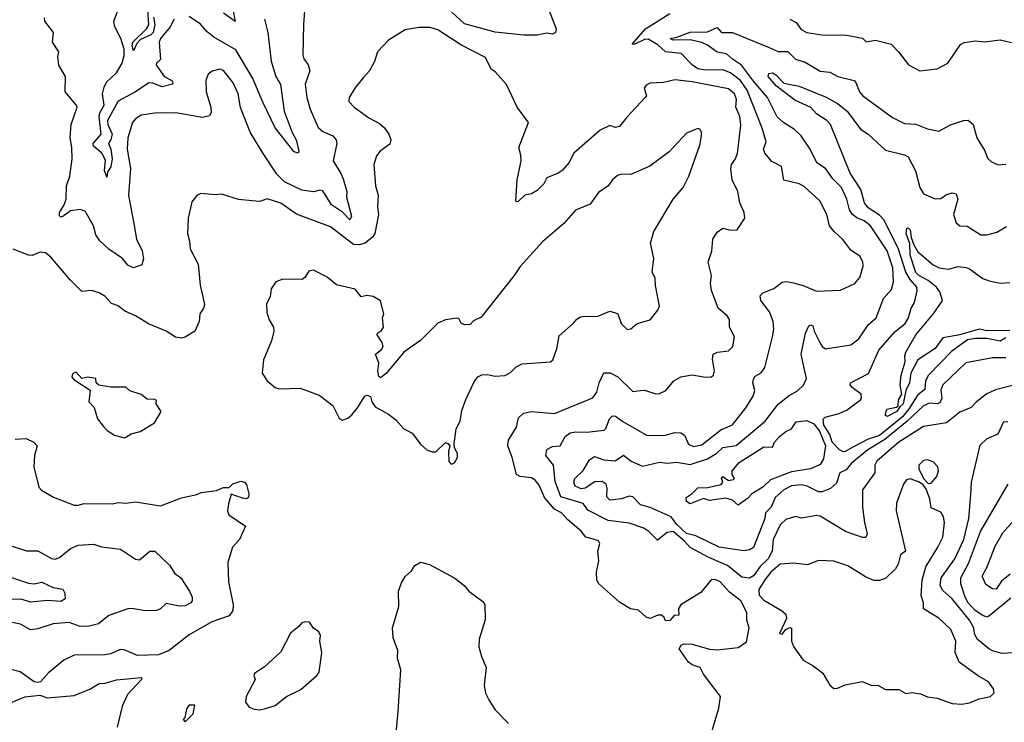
# Model space of a CAD drawing. Extents: x 1245515 to 1420776, y 606314 to 671314.
# Tile 375 of 385: x 1394369 to 1399517, y 653460 to 657132. Entities that reach past the tile are written whole.
import ezdxf

# ---------------------------------------------------------------- set-up
doc = ezdxf.new("R2010")
doc.units = 0

msp = doc.modelspace()

# ---------------------------------------------------------------- linework, layer by layer
at = {"layer": '0CON10XD'}
for points in [[(1395860, 657205), (1395853, 657107), (1395849.3, 656949.3), (1395855, 656927.5), (1395877.3, 656897.3), (1395885.7, 656865), (1395861.5, 656795), (1395870, 656725), (1395887.3, 656665), (1395929.9, 656569.9), (1395955, 656548.2), (1396006.2, 656526.2), (1396024.6, 656504.6), (1396026.9, 656485), (1396007.5, 656395), (1396048.8, 656328.8), (1396060.1, 656300.1), (1396078.9, 656235), (1396077.5, 656205), (1396104.6, 656105), (1396095, 656086.9), (1396056.9, 656126.9), (1395998.8, 656165), (1395955, 656238.8), (1395938.4, 656241.6), (1395905, 656233.4), (1395845, 656241.8), (1395754.5, 656285), (1395712.9, 656325), (1395642.6, 656432.6), (1395574.6, 656545), (1395523.1, 656673.1), (1395511.6, 656745), (1395485, 656802.5), (1395435, 656866.2), (1395415, 656873.3), (1395375, 656863.8), (1395355, 656847.5), (1395342, 656815), (1395344.4, 656755), (1395369.1, 656675), (1395370, 656645), (1395360.8, 656629.2), (1395325, 656622), (1395185, 656645.6), (1395075, 656644.4), (1395005, 656634.3), (1394975, 656614.2), (1394958.6, 656595), (1394934.6, 656515.4), (1394931.1, 656455), (1394948.5, 656355), (1394938.5, 656215), (1394967.1, 656057.1), (1394980.8, 655985), (1395010, 655925), (1395016.5, 655883.5), (1395008.7, 655851.3), (1394965, 655835.6), (1394935, 655849.4), (1394906.9, 655885), (1394835, 655932.9), (1394787.6, 655977.6), (1394767.4, 656007.4), (1394755.5, 656055), (1394712.3, 656132.3), (1394685, 656140.9), (1394635, 656133.6), (1394595, 656103.3), (1394585, 656100), (1394577, 656107), (1394578.1, 656125), (1394602.7, 656165), (1394612.1, 656195), (1394614.7, 656265), (1394631.6, 656315), (1394644.4, 656405), (1394642.5, 656465), (1394632.9, 656515), (1394638.6, 656585), (1394669.7, 656675), (1394665, 656687.9), (1394607.8, 656755), (1394608.9, 656835), (1394574.1, 656895), (1394569.2, 656940.8), (1394573.8, 656965), (1394540.8, 657015), (1394545.7, 657065), (1394501.2, 657125), (1394498.3, 657141.7)], [(1395177.1, 657135), (1395156.4, 657095), (1395105, 657034.2), (1395099.3, 657015), (1395105.6, 656925), (1395084.3, 656905.7), (1395082.9, 656897.1), (1395125, 656835.3), (1395163.9, 656815), (1395170.5, 656805), (1395168.5, 656795), (1395115, 656781.1), (1395065, 656800.6), (1395045, 656801.8), (1394975, 656755.7), (1394883.3, 656706.7), (1394828.5, 656605), (1394830.8, 656585), (1394853.5, 656535), (1394845, 656505.7), (1394832.9, 656485), (1394846, 656455), (1394852.4, 656405), (1394845, 656363.8), (1394828, 656335), (1394825, 656310), (1394812.2, 656345), (1394818.3, 656398.3), (1394799.1, 656435), (1394755, 656471.4), (1394752.6, 656485), (1394795.2, 656535), (1394784, 656626), (1394788, 656645), (1394811.1, 656685), (1394802.6, 656745), (1394810.3, 656779.7), (1394823.6, 656806.4), (1394875.1, 656854.9), (1394905.1, 656904.9), (1394915.9, 656945), (1394915, 656977.8), (1394898.9, 657035), (1394866.4, 657095), (1394861.9, 657125), (1394893.3, 657206.7)], [(1395069.2, 657145), (1395076.1, 657106.1), (1395066.6, 657065), (1395055, 657053.3), (1395001.1, 657028.9), (1394982.5, 657007.5), (1394965, 656969.2), (1394957.7, 656995), (1394961.7, 657015), (1395032.5, 657085), (1395044.5, 657105), (1395039.1, 657185)], [(1395483.3, 657185), (1395495, 657122.5), (1395435, 657167.1)], [(1397122.8, 657215), (1397173.6, 657085), (1397170, 657065), (1397155, 657057.5), (1397125, 657062.5), (1397075, 657052), (1397005, 657050.8), (1396855, 657067.6), (1396695, 657110.7), (1396581.1, 657215)], [(1395649.6, 657135), (1395666, 657065), (1395684.7, 656915.3), (1395708.9, 656835), (1395733.2, 656793.2), (1395752.2, 656655), (1395793.1, 656543.1), (1395815.5, 656505), (1395828.5, 656445), (1395824.4, 656435.6), (1395805, 656442), (1395705, 656567.8), (1395640.7, 656700.7), (1395587.8, 656825), (1395499.3, 656975), (1395385, 657040.9), (1395349.2, 657069.2), (1395315, 657108.9), (1395255, 657149.2)], [(1399585, 655227.1), (1399471.2, 655198.8), (1399425, 655178), (1399370.8, 655135), (1399344, 655105), (1399285, 655080.6), (1399215, 655025.6), (1399095, 655006.4), (1398965, 654923.9), (1398850.8, 654825), (1398840.5, 654805), (1398839.6, 654765), (1398776.1, 654675), (1398774.7, 654585), (1398785.3, 654505), (1398800.4, 654445), (1398793.3, 654426.7), (1398775, 654425.5), (1398686.8, 654456.8), (1398555, 654538.4), (1398535, 654541.4), (1398457.1, 654527.1), (1398425, 654535.6), (1398375, 654520.7), (1398345, 654492.9), (1398308, 654415), (1398302.8, 654355), (1398283.1, 654315), (1398240.8, 654275), (1398205, 654226.7), (1398185, 654214.6), (1398145, 654219.1), (1398069.2, 654279.2), (1397971.7, 654321.7), (1397874.2, 654374.2), (1397845, 654408), (1397785, 654457.3), (1397755, 654452.3), (1397703, 654413), (1397658.1, 654458.1), (1397632.8, 654475), (1397555, 654500.9), (1397445, 654515.4), (1397339.5, 654569.5), (1397315, 654603.3), (1397199.1, 654639.1), (1397169.3, 654719.3), (1397159.3, 654805), (1397120, 654855), (1397124.5, 654885.5), (1397155, 654902.5), (1397195, 654906), (1397220.9, 654955), (1397246.4, 654973.6), (1397275, 654978.4), (1397335, 654976), (1397425, 654987.1), (1397434.5, 654995.5), (1397453.1, 655046.9), (1397468, 655062), (1397485, 655060.5), (1397522.4, 655032.4), (1397649.1, 654959.1), (1397745, 654961.2), (1397795, 654974.5), (1397825, 654973.3), (1397845, 654960.8), (1397865, 654913.5), (1397892.5, 654902.5), (1397935, 654911.4), (1398035, 654989.6), (1398095, 655014.6), (1398165, 655103.5), (1398204.7, 655165), (1398212, 655195), (1398202.9, 655235), (1398206.2, 655253.8), (1398215, 655270), (1398245, 655287.5), (1398264.2, 655315), (1398305.8, 655474.2), (1398311.3, 655515), (1398308.2, 655555), (1398288.8, 655605), (1398243.8, 655665), (1398241.3, 655688.7), (1398255, 655705.8), (1398311.9, 655728.1), (1398355, 655760), (1398376.3, 655763.7), (1398415, 655756.7), (1398465, 655743.9), (1398535, 655713.6), (1398661.2, 655718.8), (1398735, 655754), (1398762, 655785), (1398778.6, 655845), (1398776.9, 655865), (1398762.5, 655895), (1398715, 655928.8), (1398673.4, 655983.4), (1398626.7, 656025), (1398603.3, 656055), (1398589.2, 656115), (1398551.9, 656185), (1398471.4, 656261.4), (1398444, 656275), (1398363.9, 656293.9), (1398351.9, 656365), (1398301.5, 656391.5), (1398264.4, 656435), (1398258.2, 656455), (1398271.2, 656495), (1398251.3, 656565), (1398171.8, 656765), (1398137.2, 656815), (1398085, 656854.1), (1398045, 656870.6), (1397955, 656869), (1397915, 656875.2), (1397885.9, 656895), (1397827.1, 656955), (1397745, 656964.3), (1397705, 657001.1), (1397655, 657031.4), (1397635, 657029.2), (1397584.4, 657004.4), (1397571.2, 657005), (1397641.6, 657085), (1397768, 657165)], [(1398395, 657134.7), (1398427.9, 657117.9), (1398455, 657081.2), (1398485.3, 657065.3), (1398575, 657050.8), (1398683.4, 657053.4), (1398775, 657036.2), (1398795, 657017.5), (1398844.2, 657025.8), (1398925, 657004.2), (1398963.3, 656965), (1399016.1, 656896.1), (1399075, 656866), (1399165, 656875.7), (1399222, 656905), (1399287.2, 657002.8), (1399307.4, 657012.6), (1399365, 657021.9), (1399413.6, 657016.4), (1399495, 657027.5), (1399555, 657013.8)], [(1397985.3, 653405.3), (1398025, 653533.8), (1398032.5, 653595), (1397945, 653711.2), (1397926.9, 653746.9), (1397885, 653760.8), (1397865, 653774), (1397817.5, 653845), (1397827, 653863), (1397840, 653870), (1397885, 653868), (1397975, 653842.5), (1398015, 653840), (1398125, 653851.2), (1398169.3, 653880.7), (1398183.3, 653955), (1398171.2, 653995), (1398170, 654035), (1398138.8, 654095), (1398080.9, 654140.9), (1398030.8, 654195), (1398005, 654206.7), (1397985, 654205.6), (1397930.4, 654139.6), (1397826.2, 654075), (1397813.3, 654055), (1397815, 654020), (1397791.7, 654018.3), (1397768.3, 653991.7), (1397745, 653990), (1397738.3, 654008.3), (1397725, 654020), (1397705, 654020), (1397665, 654003.3), (1397645, 654010), (1397605, 654046.2), (1397563.2, 654053.2), (1397505, 654088.8), (1397395, 654186.2), (1397386.9, 654205), (1397384.6, 654245.4), (1397397.5, 654305), (1397392.5, 654355), (1397402, 654395), (1397395, 654409.2), (1397361.4, 654418.6), (1397328.3, 654428.3), (1397305, 654460), (1397235, 654518.9), (1397201.8, 654555), (1397165, 654574.2), (1397113.5, 654635), (1397085, 654699.5), (1397065, 654725.5), (1397045, 654738.8), (1396985, 654744.7), (1396967.1, 654755), (1396943.4, 654845), (1396920.5, 654905), (1396925.6, 654935), (1396966.2, 655003.8), (1396977.8, 655052.2), (1397003.6, 655076.4), (1397045, 655084), (1397165, 655074.5), (1397365, 655155.8), (1397387.3, 655185), (1397398.9, 655235), (1397422.6, 655287.4), (1397456.4, 655286.4), (1397496.8, 655266.8), (1397575, 655190), (1397615, 655194), (1397635, 655195.7), (1397695, 655177.1), (1397715, 655179.2), (1397746.7, 655195), (1397788.8, 655245), (1397825, 655265.8), (1397885, 655276), (1397955, 655264), (1397985, 655266.2), (1397996, 655275), (1398002, 655295), (1397991.1, 655358.9), (1397994.2, 655385), (1398017.5, 655395), (1398075, 655401.1), (1398097.1, 655425), (1398105.6, 655475), (1398080, 655525), (1398080, 655565), (1398067.5, 655585), (1398020.9, 655625), (1397986.8, 655716.8), (1397981.4, 655755), (1397985.3, 655795.3), (1397969.2, 655865), (1397987.9, 655922.1), (1397993.5, 655985), (1398015, 656022), (1398045, 656042.5), (1398085, 656032), (1398120, 656035), (1398160, 656095), (1398156.7, 656125), (1398133.8, 656175), (1398124.3, 656235), (1398094.7, 656295), (1398087.8, 656352.2), (1398091.5, 656375), (1398111.2, 656405), (1398121.5, 656435), (1398138.8, 656581.2), (1398135, 656626.2), (1398112.9, 656675), (1398116.4, 656715), (1398106.1, 656745), (1398075, 656771.1), (1397885, 656807.2), (1397795, 656818.1), (1397734.5, 656804.5), (1397665, 656801.2), (1397645, 656790), (1397633.8, 656775), (1397646, 656735), (1397640, 656725), (1397545, 656625.6), (1397505.7, 656575), (1397485, 656568.8), (1397455, 656580), (1397404.2, 656555), (1397265.8, 656435), (1397240, 656385), (1397205, 656343.8), (1397185, 656330), (1397125, 656306.7), (1397110, 656275), (1397075, 656240), (1397045, 656222.5), (1397010, 656215), (1396975, 656182.5), (1396965, 656180), (1396962.5, 656185), (1396970, 656295), (1396991.2, 656395), (1396990, 656425), (1396978.1, 656465), (1397029.4, 656595), (1396970, 656675), (1396915, 656794.3), (1396855, 656860), (1396835, 656874), (1396804, 656935), (1396675, 657000.5), (1396555, 657078.9), (1396515, 657091.5), (1396457.6, 657092.4), (1396385, 657078.6), (1396297.5, 657025), (1396240.8, 656965), (1396225, 656913.3), (1396197.5, 656865), (1396165, 656828.8), (1396121.2, 656775), (1396092, 656725), (1396090.8, 656705), (1396118, 656675), (1396195, 656619.6), (1396250.3, 656590.3), (1396277.1, 656567.1), (1396298.9, 656535), (1396308.9, 656505), (1396305, 656482), (1396254.5, 656445.5), (1396235, 656421.2), (1396221.1, 656375), (1396229.6, 656265), (1396243.2, 656215), (1396240.4, 656155), (1396245.4, 656115), (1396225.5, 656015.5), (1396215, 655997.8), (1396175.2, 655964.8), (1396143.5, 655956.5), (1396115, 655957.2), (1395995, 656049.1), (1395816.4, 656116.4), (1395735, 656172.9), (1395663, 656197), (1395625, 656182.5), (1395585, 656186), (1395513.2, 656193.2), (1395425, 656221.2), (1395393.3, 656216.7), (1395316.1, 656223.9), (1395296.1, 656213.9), (1395269.3, 656180.7), (1395250, 656095), (1395245.8, 656015), (1395257.5, 655975), (1395260.8, 655935), (1395302.5, 655855), (1395312.5, 655745), (1395335.5, 655644.5), (1395330.6, 655625), (1395310.9, 655595), (1395306.9, 655555), (1395285.7, 655505), (1395235, 655473.5), (1395215, 655468.8), (1395183.4, 655473.4), (1395135, 655504.4), (1395043.3, 655543.3), (1394975, 655585.6), (1394919.8, 655609.8), (1394885, 655636.7), (1394848.9, 655648.9), (1394815, 655686.7), (1394785, 655704.4), (1394745, 655716.9), (1394695, 655712), (1394633.3, 655773.3), (1394532.2, 655892.2), (1394505, 655914.3), (1394476.7, 655916.7), (1394435, 655900.8), (1394415, 655902.2), (1394335, 655933.8)], [(1399524, 655366), (1399455, 655365.8), (1399315, 655339.1), (1399194.7, 655225), (1399184.3, 655195.7), (1399190.3, 655155), (1399179.2, 655130.8), (1399165, 655124.9), (1399125, 655129), (1399095, 655114.7), (1399007.5, 655032.5), (1398892, 654938), (1398804.2, 654885), (1398717.6, 654815), (1398690.2, 654779.8), (1398656.3, 654763.7), (1398639.2, 654710.8), (1398608.2, 654681.8), (1398564.8, 654664.8), (1398545, 654665.7), (1398486.5, 654695), (1398455, 654701.4), (1398405, 654696.2), (1398363.8, 654676.2), (1398318.4, 654635), (1398297.8, 654585), (1398269.1, 654555), (1398265.3, 654525), (1398205.2, 654374.8), (1398185, 654361.1), (1398155, 654356.9), (1398026.2, 654375), (1397904.7, 654434.7), (1397855, 654446.6), (1397804.3, 654495), (1397775, 654533.8), (1397665, 654582.9), (1397615, 654597.5), (1397575, 654638.9), (1397555, 654641.6), (1397515, 654628.7), (1397455, 654621.6), (1397438.4, 654638.4), (1397441.1, 654685), (1397435, 654705.4), (1397415, 654719.2), (1397376.5, 654716.5), (1397325, 654684.2), (1397305, 654679.8), (1397273.1, 654695), (1397265.8, 654715), (1397271.4, 654735), (1397315, 654775.7), (1397347.5, 654832.5), (1397375, 654849.1), (1397422.6, 654832.6), (1397483.3, 654826.7), (1397526.3, 654856.3), (1397565.3, 654825.3), (1397625, 654799.3), (1397715, 654820.4), (1397755, 654815.3), (1397805, 654820.4), (1397875, 654807.5), (1397965, 654838.2), (1398013.2, 654866.8), (1398045, 654896.8), (1398115, 654907.9), (1398265.9, 655034.1), (1398335, 655123.3), (1398392.2, 655167.8), (1398436.5, 655193.5), (1398467.4, 655222.6), (1398482.6, 655257.4), (1398470.5, 655310.5), (1398455.3, 655385), (1398477.5, 655495), (1398495, 655532.9), (1398505, 655537.9), (1398515, 655532.5), (1398522.2, 655505), (1398552.9, 655445), (1398565, 655424.2), (1398582, 655412), (1398715, 655434), (1398756, 655465), (1398805, 655537.5), (1398846.5, 655575), (1398885.4, 655675), (1398927.6, 655722.4), (1398936.8, 655763.2), (1398934, 655835), (1398904, 655925), (1398816.6, 656055), (1398785, 656081.1), (1398745, 656097), (1398722.9, 656115), (1398708.3, 656138.3), (1398693.8, 656193.9), (1398665.2, 656255), (1398620.3, 656300.3), (1398581.8, 656355), (1398536.9, 656385), (1398502.7, 656455), (1398455.3, 656525.3), (1398419.2, 656559.2), (1398363.7, 656593.6), (1398330, 656625), (1398279.2, 656725), (1398205, 656811.2), (1398143.3, 656895), (1398095.6, 656925.6), (1398065, 656954.8), (1398015, 656962.4), (1397965, 656999.3), (1397935, 657012.9), (1397875, 657026.4), (1397785, 657024.7), (1397770.6, 657035), (1397805, 657040.5), (1397875, 657066.7), (1397965, 657069), (1398015, 657091.2), (1398038.1, 657065), (1398095, 657065.9), (1398287, 656987), (1398335, 656965.7), (1398385, 656966.2), (1398425, 656926.8), (1398475, 656910.4), (1398555, 656863.9), (1398605, 656857.5), (1398646, 656835), (1398732.5, 656815), (1398741.5, 656805), (1398760, 656755), (1398777.1, 656735), (1398931.9, 656621.9), (1398995, 656590.5), (1399055, 656586.5), (1399115, 656562.2), (1399175, 656549.4), (1399235, 656583.8), (1399303.9, 656606.1), (1399327.7, 656607.7), (1399353.8, 656585), (1399372.5, 656515), (1399415, 656447.5), (1399429.5, 656409.5), (1399450.3, 656390.3), (1399485, 656374), (1399525, 656377.5)], [(1399525, 655470.4), (1399495, 655452.7), (1399425, 655466.3), (1399366.3, 655466.3), (1399325, 655459.1), (1399241.4, 655398.6), (1399121, 655275), (1399105.2, 655245), (1399101, 655199), (1399065, 655172.3), (1399016.6, 655095), (1398985, 655057), (1398865, 654959.1), (1398805, 654940), (1398729.1, 654900.9), (1398685, 654876.5), (1398675, 654874.5), (1398655, 654884.5), (1398616.9, 654925), (1398605, 654964.6), (1398573.6, 655013.6), (1398569.1, 655045), (1398580, 655055), (1398653.6, 655073.6), (1398695, 655094), (1398764.5, 655145), (1398770.5, 655155), (1398768.9, 655175), (1398720.8, 655210.8), (1398711.8, 655225), (1398713.3, 655235), (1398806.8, 655283.2), (1398861.2, 655405), (1398945, 655501.2), (1398998.5, 655545), (1399016.2, 655575), (1399030, 655625), (1399048, 655655), (1399061.8, 655715), (1399059.3, 655735), (1399024.7, 655774.7), (1399002.9, 655812.9), (1398963.7, 655933.7), (1398888.2, 656085), (1398865, 656110.2), (1398805, 656149.3), (1398785.2, 656175), (1398766.5, 656245), (1398711.1, 656331.1), (1398608.8, 656585), (1398589.3, 656605), (1398535, 656641.1), (1398505, 656674.4), (1398421.5, 656711.5), (1398325.8, 656785), (1398281.9, 656835), (1398285, 656851.2), (1398305.2, 656855.2), (1398323.1, 656845), (1398365, 656801.1), (1398445, 656785.5), (1398585, 656727.9), (1398645.5, 656695), (1398695, 656654.6), (1398765, 656561.2), (1398805, 656533.8), (1398895, 656450), (1398995, 656425.5), (1399014, 656415), (1399052.6, 656342.6), (1399076, 656255), (1399095, 656222.9), (1399155, 656196.9), (1399185, 656198.6), (1399215, 656218.1), (1399245, 656226.9), (1399265, 656222), (1399273.1, 656195), (1399250.4, 656115), (1399265, 656070), (1399285, 656055.7), (1399322.6, 656052.6), (1399395, 656007.5), (1399425, 656007.5), (1399477.5, 656022.5), (1399528.9, 656051.1)], [(1396625, 654810), (1396635, 654812.5), (1396643, 654817), (1396657.5, 654845), (1396657.5, 654865), (1396642.5, 654895), (1396640, 654915), (1396652, 654995), (1396672.5, 655035), (1396680.3, 655089.7), (1396702.4, 655147.6), (1396745, 655240), (1396765, 655266.2), (1396785, 655276), (1396815, 655278.8), (1396855, 655270), (1396905, 655272.5), (1396935, 655288), (1396965, 655318), (1396995.8, 655334.2), (1397145, 655344), (1397155.8, 655355), (1397177.4, 655412.6), (1397189.1, 655480.9), (1397265, 655546), (1397281.8, 655568.2), (1397300.7, 655579.3), (1397326.1, 655583.9), (1397388.8, 655581.2), (1397455, 655608.6), (1397485, 655601.2), (1397496.2, 655595), (1397514, 655545), (1397545, 655513.3), (1397563.6, 655516.4), (1397597.5, 655545), (1397665.7, 655564.3), (1397706, 655615), (1397714, 655635), (1397693.2, 655743.2), (1397691.2, 655781.2), (1397676.7, 655815), (1397684, 655885), (1397668, 655965), (1397684.2, 656025), (1397785.8, 656195), (1397837.1, 656255), (1397867.1, 656315), (1397925, 656477.5), (1397934, 656525), (1397933.8, 656545), (1397925, 656560), (1397915, 656563.3), (1397855, 656540), (1397765, 656441.4), (1397663.8, 656366.2), (1397565, 656324.2), (1397515, 656324.3), (1397495, 656318.6), (1397468, 656295), (1397445.7, 656264.3), (1397395, 656228.8), (1397352.1, 656167.9), (1397275, 656137.5), (1397213.4, 656066.6), (1397105, 655972.5), (1396985, 655842.5), (1396954.4, 655795), (1396781.4, 655578.6), (1396741.7, 655558.3), (1396725, 655540), (1396695, 655537.5), (1396677, 655547), (1396665, 655570), (1396655, 655572.5), (1396595, 655564.2), (1396555, 655547.1), (1396465, 655456.2), (1396378, 655395), (1396285, 655284.2), (1396255, 655260), (1396247.5, 655267.5), (1396242, 655295), (1396247.5, 655337.5), (1396230, 655385), (1396261.7, 655408.3), (1396270, 655425), (1396264, 655445), (1396237.5, 655485), (1396240, 655495), (1396261.7, 655508.3), (1396271.2, 655525), (1396266.7, 655575), (1396273.3, 655595), (1396255, 655662.5), (1396216.6, 655686.6), (1396185, 655690.8), (1396154.1, 655684.1), (1396122.5, 655725), (1396025, 655746.2), (1395977, 655787), (1395905, 655824), (1395881.4, 655818.6), (1395860, 655785), (1395845.8, 655774.2), (1395745, 655777.1), (1395708.3, 655761.7), (1395684.4, 655725.6), (1395678, 655685), (1395660, 655645), (1395662.1, 655602.1), (1395673.4, 655563.4), (1395696.2, 655525), (1395698.8, 655505), (1395685.8, 655454.2), (1395643.3, 655355), (1395637.5, 655285), (1395662.5, 655245), (1395705, 655210), (1395725, 655203.8), (1395835, 655206), (1395935, 655170), (1396006.9, 655116.9), (1396039.3, 655049.3), (1396055, 655040), (1396085, 655050), (1396105, 655068.1), (1396136.1, 655103.9), (1396173.3, 655165), (1396185, 655170), (1396203.6, 655163.6), (1396210, 655135), (1396228.6, 655108.6), (1396298.3, 655071.7), (1396335, 655042), (1396375, 654996.2), (1396421.7, 654971.7), (1396464.1, 654914.1), (1396497.5, 654885), (1396525, 654874), (1396545, 654874.2), (1396595, 654922.5), (1396608.3, 654918.3), (1396617.5, 654905), (1396611.2, 654875), (1396613.6, 654823.6), (1396625, 654810)], [(1399545, 655508.9), (1399425, 655507.1), (1399385, 655515.1), (1399285, 655485.3), (1399195, 655469.7), (1399155.1, 655414.9), (1399064.7, 655355.3), (1399028.3, 655285), (1399020.8, 655235), (1399001.8, 655195), (1398988, 655125), (1398970.3, 655109.7), (1398955, 655084.4), (1398905, 655059.5), (1398893.5, 655065), (1398902.9, 655097.1), (1398953.4, 655106.6), (1398962.5, 655115), (1398964, 655146), (1398980.9, 655175), (1398971.9, 655225), (1398977.7, 655275), (1398998.1, 655345), (1398996.4, 655375), (1399002.1, 655395), (1399054, 655485), (1399150.1, 655599.9), (1399192.9, 655665), (1399179.7, 655709.7), (1399163.1, 655735), (1399119.2, 655769.2), (1399070.6, 655795), (1399055, 655812), (1399025, 655902.5), (1399022.9, 655962.9), (1399004, 656015), (1399008.1, 656041.9), (1399015, 656044.4), (1399024.4, 656035), (1399030, 655995), (1399044, 655955), (1399065, 655920), (1399085, 655901.2), (1399145, 655851.2), (1399175.5, 655835.5), (1399225, 655829.1), (1399275, 655841.8), (1399316.9, 655836.9), (1399335, 655830), (1399405, 655779.5), (1399436.9, 655766.9), (1399495, 655756.1), (1399545, 655759.5)], [(1394915, 654946.7), (1394925, 654950), (1394952.3, 654967.7), (1394999.7, 654980.3), (1395074, 655026), (1395108.8, 655085), (1395082.5, 655125), (1395085, 655140), (1395075, 655147.5), (1395035, 655150), (1395003.6, 655173.6), (1394945, 655192.5), (1394925, 655212.5), (1394845, 655211.2), (1394783.3, 655223.3), (1394770, 655235), (1394767, 655257), (1394725, 655263.8), (1394695, 655257.5), (1394665, 655290), (1394645, 655282.5), (1394642, 655265), (1394651.7, 655251.7), (1394737, 655197), (1394730, 655135), (1394758.8, 655105), (1394776.1, 655046.1), (1394805, 655007.5), (1394826.7, 654985), (1394865, 654961.2), (1394915, 654946.7)], [(1398125, 654594.5), (1398095, 654621.5), (1398061.2, 654631.2), (1397975, 654619.6), (1397945, 654629.7), (1397875, 654602.4), (1397856.1, 654615), (1397853.8, 654636.2), (1397885, 654655.5), (1397914.8, 654685.2), (1397965, 654687.8), (1398036.5, 654703.5), (1398046.1, 654715), (1398038.5, 654735), (1398045, 654745.5), (1398074.4, 654724.4), (1398101.3, 654728.7), (1398105.9, 654735), (1398093.6, 654755), (1398094.7, 654775), (1398131.5, 654818.5), (1398260.4, 654899.6), (1398305, 654898.8), (1398315.6, 654925), (1398341.8, 654955), (1398375, 654981.1), (1398405, 654994.5), (1398429.4, 655030.6), (1398485, 655038.1), (1398520.5, 655020.5), (1398551.5, 654981.5), (1398581.9, 654905), (1398572.2, 654837.8), (1398555, 654807.5), (1398504, 654786), (1398405, 654769.5), (1398295, 654727.7), (1398255, 654690), (1398196.6, 654655), (1398175, 654630.3), (1398125, 654594.5)], [(1399565, 653824.4), (1399505, 653820), (1399455, 653833.7), (1399435.6, 653845), (1399375.5, 653895), (1399360.6, 653925), (1399357.8, 653955), (1399334.7, 653995), (1399245, 654105.3), (1399195, 654148.5), (1399181, 654175), (1399187.1, 654215), (1399257.8, 654315), (1399304.8, 654415), (1399331.2, 654525), (1399341.2, 654648.8), (1399345.3, 654715), (1399391.5, 654908.5), (1399426.8, 654943.2), (1399485, 654968.1), (1399515, 655032.5), (1399535, 655031.5)], [(1394345, 654940.5), (1394403.2, 654943.2), (1394442.5, 654925), (1394460, 654905), (1394446.9, 654855), (1394444.1, 654795.9), (1394469.3, 654689.3), (1394483.9, 654673.9), (1394546.4, 654636.4), (1394655, 654595.7), (1394675, 654594.5), (1394705.7, 654604.3), (1394855, 654601.4), (1394885, 654608.6), (1394925, 654605.7), (1394975, 654612.5), (1395105, 654591.1), (1395215, 654633.5), (1395295, 654650.6), (1395318.3, 654661.7), (1395397.5, 654672.5), (1395435, 654687.5), (1395465, 654687.5), (1395483, 654707), (1395525, 654720.8), (1395545, 654716.2), (1395555, 654702.5), (1395568, 654655), (1395566.2, 654635), (1395555, 654629.2), (1395535, 654631.1), (1395475, 654652.5), (1395461.8, 654601.8), (1395455.8, 654565), (1395462.8, 654545), (1395550, 654485), (1395518.1, 654415), (1395482.5, 654375), (1395458.1, 654295), (1395460.6, 654195), (1395486, 654075), (1395483.1, 654045), (1395463.8, 654016.2), (1395374.7, 653985.3), (1395255, 653918.1), (1395150, 653835), (1395095, 653813.3), (1394985, 653808.8), (1394915, 653838.8), (1394895, 653841.2), (1394845, 653818.6), (1394815, 653812.7), (1394655, 653812), (1394600, 653785), (1394520.5, 653719.5), (1394478.8, 653671.2), (1394461.7, 653668.3), (1394445, 653672.5), (1394372.5, 653725), (1394302.3, 653742.3)], [(1399119.3, 654709.3), (1399135, 654710), (1399164.4, 654745.6), (1399172.9, 654775), (1399170, 654795), (1399145, 654822), (1399115, 654832), (1399095, 654829.2), (1399070, 654805), (1399069.2, 654785), (1399094.1, 654734.1), (1399119.3, 654709.3)], [(1399295, 653556), (1399335, 653562.5), (1399385, 653582.5), (1399445, 653596.2), (1399463.3, 653615), (1399461.2, 653635), (1399435, 653671.4), (1399381.4, 653701.4), (1399280, 653775), (1399260, 653825), (1399263.1, 653885), (1399236.6, 653945), (1399175.4, 654005), (1399094, 654054), (1399094.2, 654085), (1399082.5, 654122.5), (1399086.9, 654203.1), (1399106.3, 654273.7), (1399169.4, 654375), (1399195, 654427.5), (1399203.6, 654505), (1399198.5, 654535), (1399185, 654558.6), (1399135, 654581.2), (1399127.7, 654627.7), (1399108.3, 654678.3), (1399092.3, 654702.3), (1399068.1, 654718.1), (1399025, 654732.7), (1399005, 654727.8), (1398990.4, 654705), (1398965, 654638.8), (1398953.5, 654605), (1398952.2, 654565), (1399000, 654355), (1398973.3, 654335), (1398962.3, 654287.7), (1398947.9, 654262.1), (1398897, 654213), (1398865, 654201.5), (1398835, 654200.9), (1398790.4, 654220.4), (1398699.1, 654279.1), (1398625, 654301.9), (1398545, 654305.8), (1398487.1, 654282.9), (1398415, 654291.6), (1398345, 654287), (1398297.1, 654245), (1398265, 654204.7), (1398234.1, 654155), (1398234.8, 654124.8), (1398259, 654099), (1398352.5, 654045), (1398374.3, 654025), (1398377.3, 654002.7), (1398342, 653925), (1398355, 653921.2), (1398374, 653946), (1398395, 653956.2), (1398405, 653952.5), (1398404.1, 653884.1), (1398415, 653856.7), (1398464.5, 653784.5), (1398518, 653755), (1398567.6, 653717.6), (1398604, 653655), (1398625, 653638), (1398645, 653638.1), (1398685, 653656.2), (1398773.6, 653673.6), (1398825, 653653.3), (1398855, 653653.8), (1398895, 653632.5), (1398965, 653632.5), (1399001.7, 653611.7), (1399035, 653616.7), (1399079.3, 653609.3), (1399115, 653593.3), (1399165, 653586.7), (1399245, 653558.8), (1399295, 653556)], [(1399550.4, 654109.6), (1399435, 654013.1), (1399425, 654010), (1399405, 654017.9), (1399365, 654045.3), (1399328.5, 654085), (1399312.6, 654115), (1399290, 654185), (1399290.3, 654215), (1399329.8, 654290.2), (1399391.7, 654458.3), (1399536.7, 654705)], [(1399548, 654235), (1399502.1, 654197.9), (1399475, 654156.8), (1399455, 654157.9), (1399420, 654180), (1399400.9, 654225), (1399427.1, 654272.9), (1399469, 654381), (1399508.5, 654451.5), (1399566.8, 654515)], [(1394325, 654383.1), (1394405, 654356.7), (1394465, 654356.7), (1394535, 654317.1), (1394555, 654313.1), (1394578.3, 654321.7), (1394635, 654368.5), (1394675, 654386.5), (1394755, 654390.6), (1394796.8, 654376.8), (1394895.7, 654365.7), (1394975, 654313.8), (1394995, 654309.2), (1395050, 654355), (1395075, 654355.7), (1395155, 654279.2), (1395179.5, 654239.5), (1395211.9, 654215), (1395257.5, 654145), (1395271, 654115), (1395271.2, 654095), (1395264.6, 654085), (1395235, 654069.3), (1395205, 654067.4), (1395135, 654080.9), (1395105, 654054.3), (1395084.5, 654045.5), (1395025, 654042.7), (1394955.5, 654055.5), (1394935, 654053.6), (1394835, 654017.8), (1394782, 653975), (1394733.4, 653963.4), (1394685, 653960.6), (1394627.3, 653982.7), (1394545, 653974.8), (1394465, 653949.1), (1394425, 653943.2), (1394373.6, 653973.6), (1394315, 653985.3)], [(1396336.8, 653405), (1396347.6, 653517.6), (1396361.4, 653735), (1396344, 653795), (1396346, 653836), (1396322, 653902), (1396317.9, 653955), (1396350.6, 654065), (1396349.4, 654145), (1396365, 654190), (1396385, 654223.3), (1396418, 654252), (1396435, 654280), (1396465, 654296.7), (1396512.5, 654285), (1396645, 654214), (1396693.3, 654175), (1396716.7, 654145), (1396791.2, 654091.2), (1396801.2, 654075), (1396803.2, 653996.8), (1396771.4, 653895), (1396770, 653855), (1396783.1, 653805), (1396807.6, 653747.6), (1396797.8, 653655), (1396805, 653613.3), (1396824.5, 653574.5), (1396855.7, 653525), (1396924.2, 653455)], [(1394275, 654234.3), (1394415, 654187.7), (1394445, 654184.8), (1394485, 654192.2), (1394545, 654165.5), (1394595.5, 654155.5), (1394606.1, 654136.1), (1394607.5, 654105), (1394585, 654091.9), (1394515, 654096.7), (1394428.3, 654088.3), (1394375, 654103.3), (1394275, 654100)], [(1395625, 653525.8), (1395655, 653532.5), (1395705, 653548.6), (1395763.8, 653596.2), (1395838.9, 653631.1), (1395922.5, 653705), (1395935, 653722.5), (1395949.2, 653825), (1395938, 653885), (1395942, 653915), (1395934, 653934), (1395905, 653952.5), (1395885, 653983.3), (1395865, 653986.2), (1395845, 653980), (1395829.5, 653960.5), (1395785, 653926.2), (1395735, 653828.8), (1395650, 653750), (1395596.7, 653715), (1395593.3, 653705), (1395600, 653685), (1395552.5, 653595), (1395550, 653565), (1395569.7, 653539.7), (1395595, 653529.2), (1395625, 653525.8)], [(1394203.6, 653513.6), (1394397, 653593), (1394475, 653602.5), (1394515, 653588.8), (1394655, 653601.4), (1394736.3, 653633.7), (1394785, 653662.9), (1394815.5, 653664.5), (1394875, 653682.5), (1395006.7, 653695), (1395006, 653685), (1394933.1, 653605), (1394905.6, 653545), (1394878.1, 653435)], [(1395235, 653462.5), (1395275.8, 653505), (1395285, 653550), (1395255, 653550), (1395243.3, 653535), (1395232.5, 653485), (1395223.3, 653475), (1395235, 653462.5)]]:
    msp.add_lwpolyline(points, dxfattribs=at)

doc.saveas('drawing.dxf')
